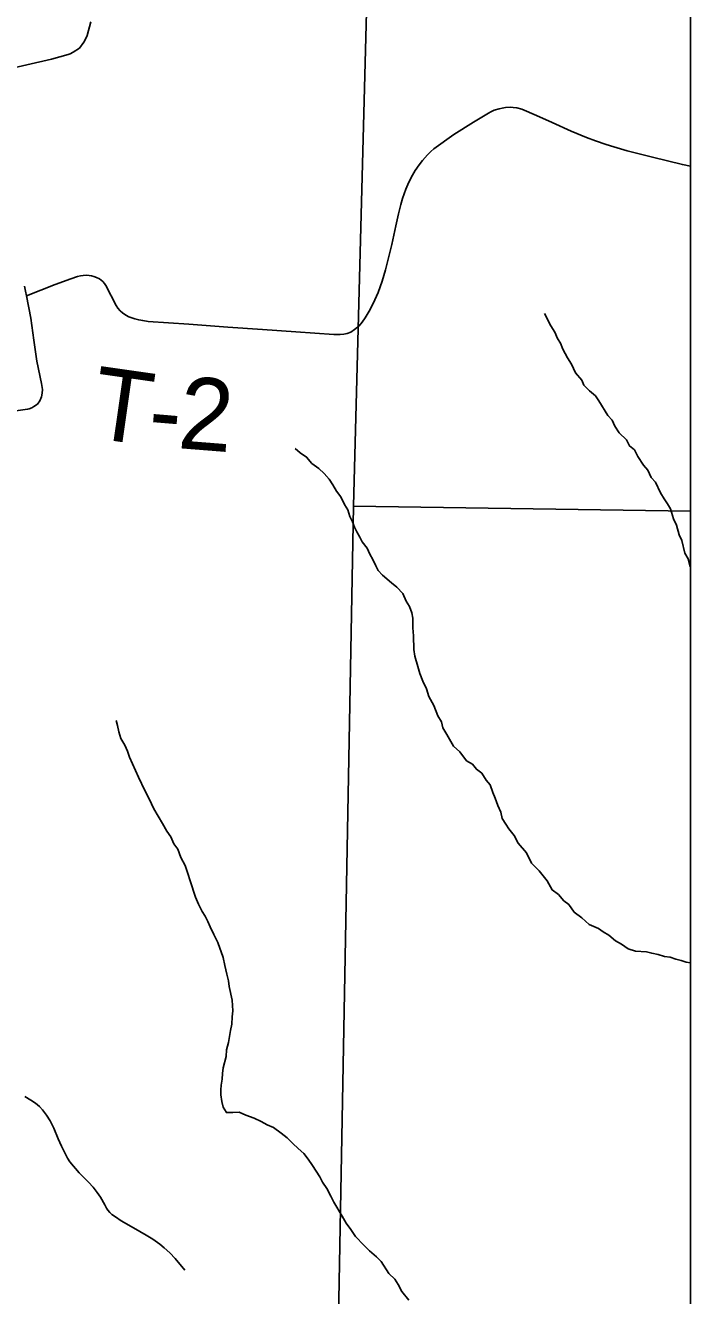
# Model space of a CAD drawing. Extents: x 0 to 191, y 0 to 55.
# Drawn here: x 149.8138 to 150.0755, y 22.7318 to 23.2312 of the extents above; entities that cross this region are included whole.
import ezdxf

# ---------------------------------------------------------------- set-up
doc = ezdxf.new("R2010")
doc.units = 0
for name, color, linetype in [('GM_X_Corporation', 7, 'Continuous'), ('GM_X_Minor_River', 7, 'Continuous'), ('GM_X_State_Route', 7, 'Continuous'), ('GM_X_Township_Road', 7, 'Continuous'), ('GM_X_Township_Road_Text', 7, 'Continuous')]:
    doc.layers.add(name, color=color, linetype=linetype)

msp = doc.modelspace()

# ---------------------------------------------------------------- linework, layer by layer
at = {"layer": 'GM_X_Corporation'}
for points in [[(150.07549, 22.0195), (150.07549, 25.41761), (149.5758, 25.41761), (149.56443, 24.97656), (149.56439, 24.97481), (149.56403, 24.95266), (149.5632, 24.9013), (149.56492, 24.82957), (149.56382, 24.82501), (149.56277, 24.77497), (149.55762, 24.60839), (149.55619, 24.51706), (149.55552, 24.46365), (149.54392, 24.0583), (149.54051, 23.67987), (149.53701, 23.54415), (149.53125, 23.09862), (149.52575, 22.26208), (149.5224, 22.02486), (149.6695, 22.02341), (149.9211, 22.0226)], [(150.07549, 22.0195), (150.07549, 24.96967), (149.8571, 24.97337), (149.81101, 24.97388), (149.63635, 24.97567), (149.5815, 24.97623), (149.56443, 24.97656), (149.56439, 24.97481), (149.56403, 24.95266), (149.5632, 24.9013), (149.56492, 24.82957), (149.56382, 24.82501), (149.56277, 24.77497), (149.55762, 24.60839), (149.55619, 24.51706), (149.55552, 24.46365), (149.54392, 24.0583), (149.54051, 23.67987), (149.53701, 23.54415), (149.53125, 23.09862), (149.52575, 22.26208), (149.5224, 22.02486), (149.6695, 22.02341), (149.9211, 22.0226)], [(150.07549, 23.04015), (150.07549, 23.54338), (149.95607, 23.5455), (149.94292, 23.04223)], [(150.07549, 22.52946), (150.07549, 23.04015), (149.94292, 23.04223), (149.93348, 22.53162)]]:
    msp.add_lwpolyline(points, close=True, dxfattribs=at)
at = {"layer": 'GM_X_Minor_River'}
for points in [[(150.01802, 23.11793), (150.02056, 23.11305), (150.02212, 23.11061), (150.02311, 23.10816), (150.02427, 23.10629), (150.02526, 23.10384), (150.02702, 23.10046), (150.02858, 23.09802), (150.03015, 23.09464), (150.03266, 23.09165), (150.03345, 23.08977), (150.03576, 23.08754), (150.03807, 23.08549), (150.03942, 23.08362), (150.04293, 23.07781), (150.04466, 23.07594), (150.04565, 23.07368), (150.0474, 23.07106), (150.05028, 23.06827), (150.05146, 23.06583), (150.05338, 23.06434), (150.05475, 23.06171), (150.05689, 23.05834), (150.05863, 23.05629), (150.06, 23.05347), (150.06174, 23.0516), (150.0637, 23.04747), (150.06507, 23.04503), (150.06642, 23.04315), (150.06759, 23.04109), (150.0688, 23.03713), (150.06998, 23.03469), (150.07099, 23.03092), (150.07197, 23.02866), (150.07319, 23.02375), (150.07456, 23.0215), (150.07537, 23.01848), (150.07549, 23.01817)], [(149.91999, 23.06484), (149.92191, 23.06317), (149.9244, 23.0615), (149.92652, 23.05889), (149.92921, 23.05704), (149.93132, 23.05499), (149.93325, 23.05275), (149.9348, 23.0505), (149.93617, 23.04806), (149.93791, 23.04582), (149.93929, 23.04281), (149.94065, 23.04075), (149.94145, 23.03811), (149.94243, 23.03605), (149.94323, 23.03397), (149.94421, 23.0321), (149.94538, 23.03003), (149.94635, 23.02815), (149.94829, 23.02572), (149.94928, 23.02328), (149.95045, 23.02121), (149.95163, 23.01877), (149.9526, 23.01689), (149.95434, 23.01503), (149.9578, 23.01205), (149.95991, 23.01038), (149.96222, 23.00777), (149.9636, 23.00476), (149.96496, 23.0027), (149.96576, 23.00025), (149.96617, 22.99818), (149.96624, 22.99439), (149.96648, 22.99117), (149.96658, 22.98586), (149.967, 22.98322), (149.96821, 22.97907), (149.96901, 22.97643), (149.9702, 22.97342), (149.97157, 22.97041), (149.97257, 22.96739), (149.97453, 22.96383), (149.97611, 22.95968), (149.97748, 22.95743), (149.97808, 22.95498), (149.97964, 22.95235), (149.98218, 22.94785), (149.98468, 22.94562), (149.98739, 22.94207), (149.98968, 22.94078), (149.99123, 22.93872), (149.99334, 22.93724), (149.99509, 22.93443), (149.99664, 22.93256), (149.99763, 22.92955), (149.99862, 22.92729), (149.99961, 22.92447), (150.00079, 22.92183), (150.00141, 22.91938), (150.00277, 22.91713), (150.00394, 22.91525), (150.00606, 22.91264), (150.00763, 22.90963), (150.01091, 22.9059), (150.01287, 22.90176), (150.01595, 22.89879), (150.01905, 22.89486), (150.021, 22.89129), (150.02349, 22.88944), (150.02562, 22.88702), (150.02753, 22.88553), (150.02967, 22.88254), (150.03273, 22.88032), (150.03562, 22.87771), (150.03924, 22.87607), (150.04115, 22.87478), (150.04326, 22.87349), (150.04594, 22.87126), (150.04824, 22.86998), (150.05092, 22.86813), (150.05377, 22.86723), (150.05813, 22.86693), (150.06022, 22.8664), (150.06269, 22.86587), (150.06516, 22.86516), (150.06744, 22.86482), (150.06972, 22.8641), (150.07181, 22.86357), (150.07371, 22.86284), (150.07549, 22.86256)], [(149.84957, 22.95784), (149.84998, 22.95595), (149.85059, 22.9535), (149.85139, 22.95086), (149.85295, 22.94823), (149.85394, 22.94578), (149.85474, 22.94352), (149.85828, 22.93563), (149.86083, 22.93036), (149.86201, 22.92811), (149.86338, 22.9251), (149.86436, 22.92322), (149.86768, 22.91741), (149.86943, 22.9144), (149.87098, 22.91216), (149.87217, 22.90934), (149.87372, 22.90728), (149.87491, 22.90408), (149.87667, 22.90089), (149.87767, 22.89768), (149.87866, 22.89485), (149.88067, 22.88845), (149.88185, 22.88562), (149.88341, 22.88281), (149.88458, 22.88093), (149.88556, 22.87887), (149.88654, 22.8768), (149.88792, 22.87379), (149.88949, 22.8706), (149.89167, 22.86476), (149.8923, 22.86155), (149.89311, 22.85815), (149.89372, 22.85551), (149.89395, 22.85324), (149.89518, 22.84795), (149.89522, 22.84587), (149.89544, 22.84379), (149.89511, 22.84132), (149.89497, 22.83847), (149.89444, 22.836), (149.89377, 22.83125), (149.89287, 22.82839), (149.89273, 22.82573), (149.89167, 22.82135), (149.89133, 22.81907), (149.89118, 22.8168), (149.89084, 22.81452), (149.89068, 22.81262), (149.89072, 22.81072), (149.89114, 22.80808), (149.89156, 22.80581), (149.89292, 22.80375), (149.89538, 22.80379), (149.89784, 22.80384), (149.9005, 22.80275), (149.90374, 22.80148), (149.9066, 22.8002), (149.9089, 22.79891), (149.91137, 22.79782), (149.91444, 22.7956), (149.91674, 22.79374), (149.91905, 22.79151), (149.92116, 22.78965), (149.92328, 22.7876), (149.92502, 22.78536), (149.92677, 22.78293), (149.92813, 22.78068), (149.92968, 22.77843), (149.93067, 22.77636), (149.93241, 22.77393), (149.93398, 22.77092), (149.93515, 22.76848), (149.93846, 22.76304), (149.94003, 22.76023), (149.94177, 22.75779), (149.94371, 22.75498), (149.94699, 22.75163), (149.94911, 22.74939), (149.95199, 22.74698), (149.95372, 22.74512), (149.95683, 22.74043), (149.95914, 22.7382), (149.9605, 22.73614), (149.96187, 22.73332), (149.96458, 22.72995)]]:
    msp.add_lwpolyline(points, dxfattribs=at)
at = {"layer": 'GM_X_State_Route'}
for points in [[(149.80931, 23.2145), (149.8144, 23.21575), (149.82414, 23.21797), (149.83068, 23.21982), (149.83148, 23.22008), (149.83264, 23.22064), (149.83504, 23.22227), (149.8368, 23.22458), (149.83762, 23.2261), (149.83807, 23.22729), (149.83956, 23.23256)], [(149.80155, 23.07854), (149.81468, 23.0803), (149.81534, 23.08046), (149.81641, 23.08087), (149.81718, 23.0813), (149.8186, 23.08234), (149.8195, 23.08355), (149.8202, 23.08521), (149.82047, 23.08657), (149.82051, 23.0881), (149.82015, 23.09042), (149.81837, 23.09913), (149.81714, 23.10748), (149.816, 23.11604), (149.81422, 23.12492), (149.81383, 23.12673), (149.8134, 23.12871)]]:
    msp.add_lwpolyline(points, dxfattribs=at)
at = {"layer": 'GM_X_Township_Road'}
for points in [[(149.81422, 23.12492), (149.82548, 23.12935), (149.83169, 23.13161), (149.83436, 23.13246), (149.83545, 23.13272), (149.83656, 23.13288), (149.83802, 23.13296), (149.83978, 23.1328), (149.84078, 23.13254), (149.84183, 23.13213), (149.84292, 23.13152), (149.84422, 23.13055), (149.84493, 23.12972), (149.84545, 23.1289), (149.84951, 23.12108), (149.85021, 23.12001), (149.85105, 23.11899), (149.85198, 23.11819), (149.85328, 23.11722), (149.85454, 23.11666), (149.85682, 23.11582), (149.8584, 23.1154), (149.85995, 23.11511), (149.86206, 23.11481), (149.87809, 23.11368), (149.89345, 23.11259), (149.9071, 23.11162), (149.92022, 23.11069), (149.9351, 23.10973), (149.93762, 23.10968), (149.93902, 23.10982), (149.94041, 23.11), (149.94181, 23.11061), (149.94325, 23.11159), (149.94512, 23.11312), (149.94633, 23.11457), (149.94745, 23.11619), (149.94898, 23.1188), (149.9501, 23.12085), (149.95131, 23.12327), (149.95252, 23.12625), (149.95419, 23.13067), (149.9555, 23.13504), (149.95801, 23.1451), (149.95955, 23.15245), (149.96055, 23.15711), (149.96145, 23.16076), (149.96214, 23.16314), (149.96346, 23.1668), (149.96425, 23.16868), (149.96557, 23.17145), (149.96711, 23.17409), (149.96872, 23.17643), (149.97003, 23.17809), (149.97197, 23.1803), (149.97335, 23.1816), (149.97442, 23.18261), (149.98236, 23.18833), (149.99002, 23.19315), (149.99596, 23.19669), (149.9969, 23.1972), (149.99827, 23.19783), (150.00018, 23.19846), (150.00138, 23.19873), (150.00264, 23.19892), (150.00476, 23.199), (150.00573, 23.19895), (150.00717, 23.19875), (150.00909, 23.19826), (150.01098, 23.19752), (150.01606, 23.19528), (150.02103, 23.19298), (150.02848, 23.18967), (150.03454, 23.18718), (150.03813, 23.18584), (150.04223, 23.18442), (150.04535, 23.18344), (150.05058, 23.18194), (150.06056, 23.17934), (150.07229, 23.17648), (150.07549, 23.17581)], [(149.87659, 22.74171), (149.87269, 22.74636), (149.8706, 22.74854), (149.86846, 22.75051), (149.86666, 22.75198), (149.86397, 22.75391), (149.86137, 22.7555), (149.8563, 22.75836), (149.85152, 22.76121), (149.84926, 22.76267), (149.84787, 22.76364), (149.84699, 22.76443), (149.84618, 22.76533), (149.8457, 22.76617), (149.84511, 22.76745), (149.84334, 22.77051), (149.84205, 22.77236), (149.84041, 22.77437), (149.83869, 22.7763), (149.83676, 22.77814), (149.835, 22.77999), (149.83135, 22.78438), (149.83039, 22.78586), (149.82972, 22.78708), (149.828, 22.79047), (149.82666, 22.79336), (149.82494, 22.79764), (149.82356, 22.80049), (149.82213, 22.80267), (149.82054, 22.80477), (149.81936, 22.80607), (149.81781, 22.80737), (149.81593, 22.80867), (149.81362, 22.81001)]]:
    msp.add_lwpolyline(points, dxfattribs=at)

# ---------------------------------------------------------------- texts
at = {"layer": 'GM_X_Township_Road_Text'}
for s, rotation, p in [('T', 351.8581, (149.83877, 23.06922)), ('2', 355.4675, (149.87337, 23.06502)), ('-', 355.1814, (149.86159, 23.06601))]:
    msp.add_text(s, height=0.02841, rotation=rotation, dxfattribs=at).set_placement(p)

doc.saveas('drawing.dxf')
